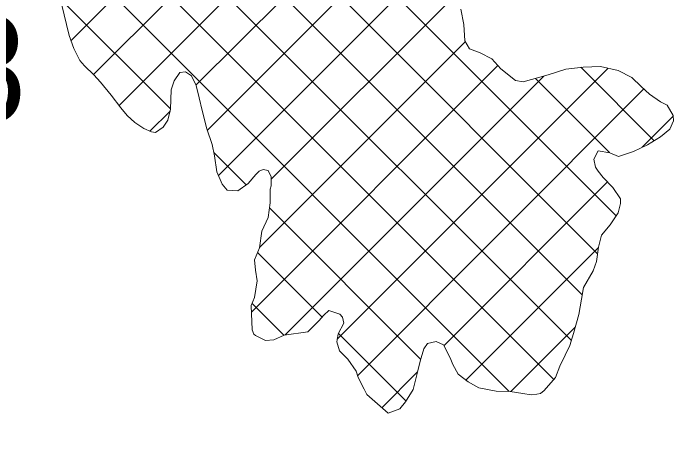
# Model space of a CAD drawing. Extents: x -1643653 to 4543381, y 1624270 to 13878484.
# Drawn here: x 689871 to 692359, y 8942706 to 8944322 of the extents above; entities that cross this region are included whole.
import ezdxf

# ---------------------------------------------------------------- set-up
doc = ezdxf.new("R2010")
doc.units = 0
doc.header["$LTSCALE"] = 200
for name, color, linetype, lineweight in [('1', 7, 'Continuous', 13), ('15', 7, 'Continuous', 25), ('29', 7, 'Continuous', 13)]:
    doc.layers.add(name, color=color, linetype=linetype, lineweight=lineweight)

msp = doc.modelspace()

# ---------------------------------------------------------------- linework, layer by layer
at = {"layer": '1', "lineweight": 25}
msp.add_spline([(814781, 9009175.5), (814787.2, 9009173.4), (814796.9, 9009173.4), (814799.4, 9009172.4), (814805.1, 9009174.5), (814805.6, 9009176.5), (814811.7, 9009179.5), (814811.7, 9009179.5), (814801.5, 9009181), (814790.7, 9009181.5), (814784.1, 9009183.1), (814777.4, 9009185.1), (814778.4, 9009175.5)], degree=3, dxfattribs=at)
at = {"layer": '29'}
for p, q in [((690087.5, 8944219.4), (693656.4, 8947788.3)), ((690172.6, 8944092.3), (693829.6, 8947749.3)), ((690268.4, 8943976), (693983.3, 8947690.9)), ((690557.6, 8944053.1), (694093.3, 8947588.7)), ((692008, 8943265.2), (690133.1, 8945140.1)), ((692065.8, 8943419.5), (690414.3, 8945071.1)), ((691967.1, 8943094), (690069.4, 8944991.6)), ((691901.1, 8942947.9), (690020.5, 8944828.4)), ((691734.1, 8942902.8), (689965.3, 8944671.5)), ((690600.1, 8943883.4), (691233.8, 8944517.1)), ((692135.9, 8943561.6), (691179.2, 8944518.2)), ((690641.9, 8943713.1), (691403.6, 8944474.8)), ((690461.5, 8943963.2), (690048, 8944376.7)), ((690840, 8943699.1), (691526.3, 8944385.3)), ((690795.8, 8943442.8), (691569, 8944215.9)), ((690765.4, 8943200.2), (691691.5, 8944126.3)), ((691088, 8943098.6), (692105.5, 8944116.1)), ((692277.7, 8943844.1), (692002.3, 8944119.4)), ((690892.3, 8943115), (691863.2, 8944085.8)), ((692110.6, 8943799.1), (691832.4, 8944077.2)), ((691163.6, 8942961.9), (692239.7, 8944038.1)), ((690384.2, 8943879.7), (690459.7, 8943955.2)), ((692233.1, 8943819.4), (692349.8, 8943936)), ((690746.1, 8943678.6), (690624.3, 8943800.3)), ((691488.1, 8943074.3), (692102.9, 8943689.2)), ((691401.7, 8943023), (690833.1, 8943591.6)), ((691571.1, 8942945.3), (692069.2, 8943443.4)), ((691030.9, 8943181.6), (690788.2, 8943424.4)), ((690886.8, 8943113.7), (690767.6, 8943232.9)), ((691740.2, 8942902.2), (691981.9, 8943143.9)), ((691346.2, 8942866.4), (691092.4, 8943120.2)), ((691255.4, 8942841.7), (691389.6, 8942975.8))]:
    msp.add_line(p, q, dxfattribs=at)
for points in [[(691091.6, 8943118.7), (691112.1, 8943159.2), (691107.1, 8943182.1), (691097, 8943192.3), (691056.4, 8943206.4), (691037.3, 8943188.7), (691018.2, 8943167.2), (690977.3, 8943126.8), (690888.4, 8943114.4), (690850.2, 8943096.8), (690818.5, 8943094.4), (690780.5, 8943112.3), (690774.1, 8943117.4), (690767.9, 8943134), (690764.4, 8943225.4), (690777.2, 8943255.8), (690786.4, 8943318), (690780.2, 8943357.4), (690776.6, 8943396.8), (690795.8, 8943442.4), (690804.9, 8943504.6), (690828, 8943555.3), (690835.9, 8943611.2), (690836.1, 8943661.9), (690839.9, 8943674.6), (690840.1, 8943708.9), (690828.7, 8943731.8), (690809.7, 8943735.7), (690794.4, 8943729.4), (690781.7, 8943716.8), (690753.6, 8943683.9), (690714.1, 8943656.1), (690674.8, 8943658.8), (690655.8, 8943680.5), (690635.7, 8943727.5), (690627.1, 8943787.2), (690618.3, 8943829.2), (690598.3, 8943889), (690580.8, 8943957.6), (690569.5, 8944004.6), (690558.3, 8944051.7), (690540.7, 8944087.3), (690517.9, 8944102.6), (690496.3, 8944100.2), (690474.6, 8944068.5), (690464.3, 8944035.5), (690461.4, 8943961.9), (690451.1, 8943921.3), (690434.5, 8943894.7), (690405.2, 8943874.5), (690390, 8943877.1), (690360.8, 8943889.9), (690327.9, 8943911.7), (690298.8, 8943938.4), (690274.8, 8943967.8), (690238.2, 8944014.9), (690199, 8944063.3), (690173.7, 8944091.3), (690138.3, 8944124.5), (690120.6, 8944144.9), (690097.9, 8944190.7), (690080.3, 8944239), (690070.4, 8944279.7), (690052.9, 8944352.2)], [(691552.5, 8944338.3), (691563.7, 8944279.9), (691567.2, 8944218.9), (691584.9, 8944188.4), (691624.2, 8944174.2), (691668.6, 8944151.2), (691702.7, 8944114.2), (691757.1, 8944069.6), (691786.3, 8944064.4), (691880.4, 8944090.7), (691946.5, 8944112), (692011.3, 8944120.6), (692076.1, 8944122.9), (692143.3, 8944107.3), (692194, 8944081.7), (692229.4, 8944047.3), (692261, 8944019.2), (692301.6, 8943989.9), (692326.9, 8943977.1), (692349.6, 8943938.9), (692350.8, 8943918.6), (692336.7, 8943886.9), (692302.3, 8943859.1), (692252.6, 8943828.8), (692200.5, 8943803.6), (692144.5, 8943784.8), (692111.6, 8943798.9), (692068.4, 8943805.4), (692051.8, 8943775), (692058, 8943744.5), (692068.1, 8943729.2), (692087, 8943706.3), (692122.4, 8943668.1), (692151.5, 8943626), (692151.4, 8943608.3), (692143.6, 8943572.7), (692113, 8943528.4), (692079.8, 8943489.2), (692069.5, 8943444.8), (692061.6, 8943390.2), (692048.8, 8943356), (692013, 8943292.6), (692005.2, 8943249.5), (691994.8, 8943191.1), (691975.4, 8943120.1), (691961.3, 8943075.7), (691943.3, 8943039), (691924.1, 8942997.1), (691907.4, 8942955.3), (691865.3, 8942905.9), (691851.3, 8942894.6), (691837.3, 8942892.1), (691815.7, 8942889.7), (691785.3, 8942894.8), (691737.1, 8942902.7), (691685, 8942904.2), (691619, 8942915.9), (691579.8, 8942938.9), (691541.8, 8942967), (691521.6, 8943003.9), (691511.6, 8943029.3), (691486.3, 8943077.7), (691459.7, 8943090.5), (691426.7, 8943083), (691412.6, 8943062.7), (691399.8, 8943015.8), (691386.8, 8942965.1), (691372.7, 8942910.5), (691344.5, 8942863.7), (691322.8, 8942837.1), (691279.6, 8942820.8), (691198.6, 8942890.9), (691188.5, 8942911.3), (691165.8, 8942954.6), (691158.3, 8942978.7), (691128, 8943023.3), (691096.4, 8943055.2), (691086.4, 8943089.5), (691091.6, 8943118.7)]]:
    msp.add_lwpolyline(points, dxfattribs=at)

# ---------------------------------------------------------------- texts
at = {"layer": '15', "width": 0.95}
msp.add_text('C-18', height=400, dxfattribs=at).set_placement((688818, 8943914.7))

doc.saveas('drawing.dxf')
